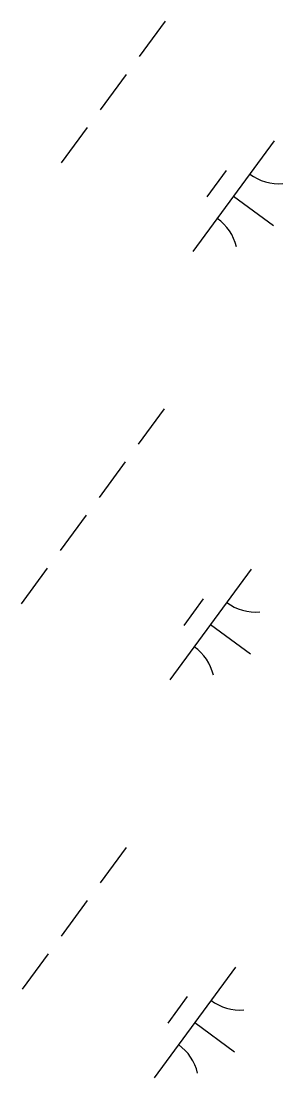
# Model space of a CAD drawing. Extents: x 3905714 to 3926767, y 183354 to 205755.
# Drawn here: x 3915425.6 to 3915520.8, y 188444.2 to 188828.8 of the extents above; entities that cross this region are included whole.
import ezdxf

# ---------------------------------------------------------------- set-up
doc = ezdxf.new("R2010")
doc.units = 0
doc.layers.add('V-WETL-SWMP', color=7, linetype='Continuous')

msp = doc.modelspace()

# ---------------------------------------------------------------- linework, layer by layer
at = {"layer": 'V-WETL-SWMP'}
for p, q in [((3915477.98, 188828.8), (3915468.52, 188815.9)), ((3915463.8, 188809.44), (3915454.34, 188796.54)), ((3915449.61, 188790.08), (3915440.16, 188777.18)), ((3915517.62, 188785.25), (3915488.07, 188744.92)), ((3915500.17, 188774.49), (3915493.08, 188764.81)), ((3915502.85, 188765.09), (3915517.37, 188754.45)), ((3915477.63, 188687.74), (3915468.17, 188674.83)), ((3915463.44, 188668.38), (3915453.99, 188655.47)), ((3915449.26, 188649.02), (3915439.8, 188636.11)), ((3915435.08, 188629.66), (3915425.62, 188616.75)), ((3915509.26, 188629.33), (3915479.71, 188589)), ((3915491.81, 188618.56), (3915484.72, 188608.88)), ((3915494.49, 188609.16), (3915509.01, 188598.53)), ((3915463.84, 188528.06), (3915454.39, 188515.15)), ((3915449.66, 188508.7), (3915440.2, 188495.79)), ((3915435.48, 188489.34), (3915426.02, 188476.43)), ((3915503.49, 188484.51), (3915473.93, 188444.18)), ((3915486.03, 188473.74), (3915478.94, 188464.06)), ((3915488.71, 188464.34), (3915503.23, 188453.71))]:
    msp.add_line(p, q, dxfattribs=at)
for centre, start, end in [((3915519.36, 188787.23), 233, 274.5436), ((3915486.71, 188742.66), 13, 54.5436), ((3915511, 188631.31), 233, 274.5436), ((3915478.35, 188586.74), 13, 54.5436), ((3915505.23, 188486.48), 233, 274.5436), ((3915472.58, 188441.92), 13, 54.5436)]:
    msp.add_arc(centre, 17.62, start, end, dxfattribs=at)

doc.saveas('drawing.dxf')
